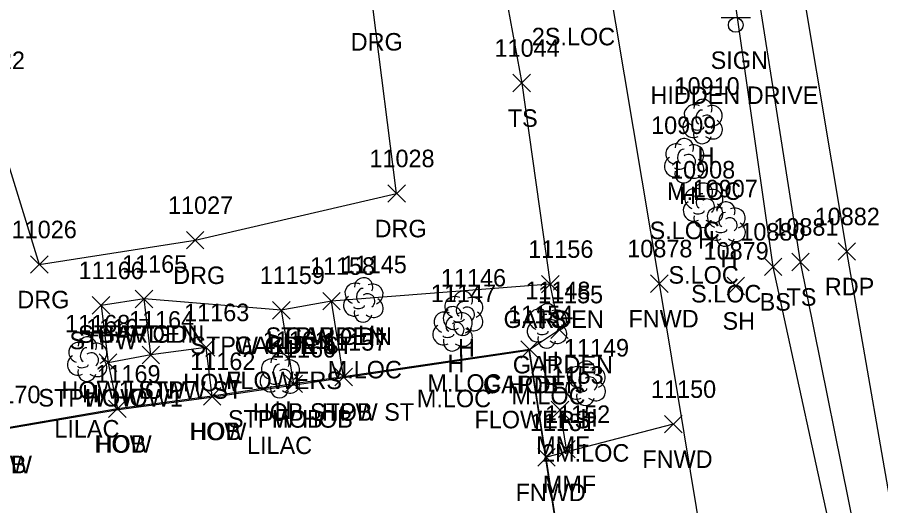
# Model space of a CAD drawing. Extents: x 1439173 to 1457902, y 641926 to 659889.
# Drawn here: x 1447939 to 1448037.6, y 647834.8 to 647890.5 of the extents above; entities that cross this region are included whole.
import ezdxf

# ---------------------------------------------------------------- set-up
doc = ezdxf.new("R2010")
doc.units = 0
for name, color, linetype in [('L_A', 7, 'Continuous'), ('L_C', 7, 'Continuous'), ('L_I', 7, 'Continuous'), ('L_TIC', 7, 'Continuous'), ('LAPB', 7, 'Continuous'), ('LBC', 7, 'Continuous'), ('LBF', 7, 'Continuous'), ('LDEFAULT', 7, 'Continuous'), ('LELB', 7, 'Continuous'), ('Level 5', 7, 'Continuous'), ('LFNC', 7, 'Continuous'), ('LTD', 7, 'Continuous'), ('P_A', 7, 'Continuous'), ('P_I', 7, 'Continuous'), ('P_TIC', 7, 'Continuous'), ('PET', 7, 'Continuous'), ('R_A', 7, 'Continuous'), ('R_I', 7, 'Continuous'), ('R_TIC', 7, 'Continuous'), ('RDG', 7, 'Continuous'), ('S_A', 7, 'Continuous'), ('S_C', 7, 'Continuous'), ('SSGN', 7, 'Continuous')]:
    doc.layers.add(name, color=color, linetype=linetype)

msp = doc.modelspace()

# ---------------------------------------------------------------- linework, layer by layer
at = {"layer": 'L_TIC'}
for points in [[(1447995.635, 647882.037), (1447997.635, 647884.037)], [(1447997.635, 647882.037), (1447995.635, 647884.037)], [(1448027.47, 647861.617), (1448029.47, 647863.617)], [(1448029.47, 647861.617), (1448027.47, 647863.617)], [(1448024.361, 647861.057), (1448026.361, 647863.057)], [(1448026.361, 647861.057), (1448024.361, 647863.057)], [(1447998.894, 647859.086), (1448000.894, 647861.086)], [(1448000.894, 647859.086), (1447998.894, 647861.086)], [(1447998.894, 647859.086), (1448000.894, 647861.086)], [(1448000.894, 647859.086), (1447998.894, 647861.086)], [(1448011.361, 647859.144), (1448013.361, 647861.144)], [(1448013.361, 647859.144), (1448011.361, 647861.144)], [(1448020.082, 647858.883), (1448022.082, 647860.883)], [(1448022.082, 647858.883), (1448020.082, 647860.883)], [(1447952.5, 647857.39), (1447954.5, 647859.39)], [(1447954.5, 647857.39), (1447952.5, 647859.39)], [(1447952.5, 647857.39), (1447954.5, 647859.39)], [(1447954.5, 647857.39), (1447952.5, 647859.39)], [(1447947.587, 647856.658), (1447949.587, 647858.658)], [(1447949.587, 647856.658), (1447947.587, 647858.658)], [(1447973.908, 647857.148), (1447975.908, 647859.148)], [(1447975.908, 647857.148), (1447973.908, 647859.148)], [(1447973.908, 647857.148), (1447975.908, 647859.148)], [(1447975.908, 647857.148), (1447973.908, 647859.148)], [(1447968.179, 647856.104), (1447970.179, 647858.104)], [(1447970.179, 647856.104), (1447968.179, 647858.104)], [(1447968.179, 647856.104), (1447970.179, 647858.104)], [(1447970.179, 647856.104), (1447968.179, 647858.104)], [(1447999.948, 647853.897), (1448001.948, 647855.897)], [(1448001.948, 647853.897), (1447999.948, 647855.897)], [(1447959.589, 647851.859), (1447961.589, 647853.859)], [(1447961.589, 647851.859), (1447959.589, 647853.859)], [(1447996.538, 647851.629), (1447998.538, 647853.629)], [(1447998.538, 647851.629), (1447996.538, 647853.629)], [(1447996.538, 647851.629), (1447998.538, 647853.629)], [(1447998.538, 647851.629), (1447996.538, 647853.629)], [(1447953.285, 647851.001), (1447955.285, 647853.001)], [(1447955.285, 647851.001), (1447953.285, 647853.001)], [(1447953.285, 647851.001), (1447955.285, 647853.001)], [(1447955.285, 647851.001), (1447953.285, 647853.001)], [(1447948.391, 647850.118), (1447950.391, 647852.118)], [(1447950.391, 647850.118), (1447948.391, 647852.118)], [(1447948.391, 647850.118), (1447950.391, 647852.118)], [(1447950.391, 647850.118), (1447948.391, 647852.118)], [(1447975.299, 647848.495), (1447977.299, 647850.495)], [(1447977.299, 647848.495), (1447975.299, 647850.495)], [(1447975.299, 647848.495), (1447977.299, 647850.495)], [(1447977.299, 647848.495), (1447975.299, 647850.495)], [(1447969.59, 647847.703), (1447971.59, 647849.703)], [(1447971.59, 647847.703), (1447969.59, 647849.703)], [(1447969.59, 647847.703), (1447971.59, 647849.703)], [(1447971.59, 647847.703), (1447969.59, 647849.703)], [(1447960.281, 647846.282), (1447962.281, 647848.282)], [(1447962.281, 647846.282), (1447960.281, 647848.282)], [(1447960.281, 647846.282), (1447962.281, 647848.282)], [(1447962.281, 647846.282), (1447960.281, 647848.282)], [(1447949.459, 647844.847), (1447951.459, 647846.847)], [(1447951.459, 647844.847), (1447949.459, 647846.847)], [(1447949.459, 647844.847), (1447951.459, 647846.847)], [(1447951.459, 647844.847), (1447949.459, 647846.847)], [(1448000.008, 647844.717), (1448002.008, 647846.717)], [(1448002.008, 647844.717), (1448000.008, 647846.717)], [(1448012.949, 647843.1), (1448014.949, 647845.1)], [(1448014.949, 647843.1), (1448012.949, 647845.1)], [(1448000.755, 647840.244), (1448002.755, 647842.244)], [(1448002.755, 647840.244), (1448000.755, 647842.244)], [(1447998.471, 647839.319), (1448000.471, 647841.319)], [(1448000.471, 647839.319), (1447998.471, 647841.319)]]:
    msp.add_lwpolyline(points, dxfattribs=at)
at = {"layer": 'LAPB'}
for points in [[(1447997.538, 647852.629), (1448000.948, 647854.897), (1447999.894, 647860.086), (1447974.908, 647858.148)], [(1447969.179, 647857.104), (1447953.5, 647858.39)]]:
    msp.add_lwpolyline(points, dxfattribs=at)
at = {"layer": 'LBC'}
for points in [[(1447924.081, 647832.832), (1447925.908, 647820.917), (1447944.545, 647823.56), (1447950.365, 647824.545), (1447965.89, 647826.977), (1447966.409, 647822.323), (1448001.356, 647827.725), (1447997.538, 647852.629), (1447976.299, 647849.495), (1447970.59, 647848.703), (1447961.281, 647847.282), (1447950.459, 647845.847), (1447936.778, 647843.493)], [(1447961.281, 647847.282), (1447960.589, 647852.859), (1447954.285, 647852.001), (1447949.391, 647851.118), (1447950.459, 647845.847)]]:
    msp.add_lwpolyline(points, dxfattribs=at)
at = {"layer": 'LBF'}
for points in [[(1447954.285, 647852.001), (1447953.5, 647858.39), (1447948.587, 647857.658), (1447949.391, 647851.118)], [(1447976.299, 647849.495), (1447974.908, 647858.148), (1447969.179, 647857.104), (1447970.59, 647848.703)]]:
    msp.add_lwpolyline(points, dxfattribs=at)
at = {"layer": 'LDEFAULT'}
msp.add_lwpolyline([(1448001.755, 647841.244), (1448001.008, 647845.717)], dxfattribs=at)
at = {"layer": 'LELB'}
for points in [[(1447986.124, 647930.642), (1447991.311, 647911.967), (1447996.635, 647883.037), (1447999.894, 647860.086)], [(1448041.302, 647775.223), (1448032.836, 647827.656), (1448025.361, 647862.057), (1448019.415, 647903.555), (1448015.095, 647929.643)], [(1448069.876, 647454.508), (1448081.922, 647458.762), (1448094.877, 647461.429), (1448096.309, 647467.374), (1448089.207, 647512.687), (1448082.673, 647551.235), (1448072.729, 647610.272), (1448064.942, 647660.74), (1448053.738, 647723.051), (1448045.088, 647774.776), (1448035.509, 647827.801), (1448028.47, 647862.617), (1448021.91, 647904.288), (1448017.857, 647930.035)]]:
    msp.add_lwpolyline(points, dxfattribs=at)
at = {"layer": 'Level 5'}
for p, q in [((1447961.194, 647847.188), (1447997.455, 647852.535)), ((1447997.455, 647852.535), (1448001.241, 647827.824)), ((1447950.579, 647845.789), (1447961.194, 647847.188)), ((1447936.696, 647843.401), (1447950.579, 647845.789))]:
    msp.add_line(p, q, dxfattribs=at)
at = {"layer": 'LFNC'}
for points in [[(1448027.027, 647773.345), (1448018.716, 647821.691), (1448012.361, 647860.144), (1448005.398, 647901.708), (1448001.196, 647921.105), (1447998.302, 647938.833), (1447996.585, 647947.068)], [(1448013.949, 647844.1), (1447999.471, 647840.319)]]:
    msp.add_lwpolyline(points, dxfattribs=at)
at = {"layer": 'LTD'}
for p, q in [((1448017.281, 647878.7), (1448017.281, 647878.7)), ((1448017.281, 647878.7), (1448017.281, 647878.7)), ((1448015.17, 647874.22), (1448015.17, 647874.22)), ((1448015.17, 647874.22), (1448015.17, 647874.22)), ((1448017.327, 647869.141), (1448017.327, 647869.141)), ((1448017.327, 647869.141), (1448017.327, 647869.141)), ((1448019.906, 647866.996), (1448019.906, 647866.996)), ((1448019.906, 647866.996), (1448019.906, 647866.996)), ((1447978.532, 647858.332), (1447978.532, 647858.332)), ((1447978.532, 647858.332), (1447978.532, 647858.332)), ((1447989.918, 647856.806), (1447989.918, 647856.806)), ((1447989.918, 647856.806), (1447989.918, 647856.806)), ((1447999.505, 647855.368), (1447999.505, 647855.368)), ((1447999.505, 647855.368), (1447999.505, 647855.368)), ((1447988.72, 647855.037), (1447988.72, 647855.037)), ((1447988.72, 647855.037), (1447988.72, 647855.037)), ((1447946.984, 647851.579), (1447946.984, 647851.579)), ((1447946.984, 647851.579), (1447946.984, 647851.579)), ((1447968.988, 647849.692), (1447968.988, 647849.692)), ((1447968.988, 647849.692), (1447968.988, 647849.692)), ((1448003.919, 647848.826), (1448003.919, 647848.826)), ((1448003.919, 647848.826), (1448003.919, 647848.826))]:
    msp.add_line(p, q, dxfattribs=at)
for centre in [(1448017.328, 647880.134), (1448015.217, 647875.654), (1448017.374, 647870.575), (1448019.953, 647868.43), (1447978.578, 647859.766), (1447989.965, 647858.24), (1447988.767, 647856.471), (1447999.552, 647856.802), (1447947.031, 647853.013), (1447969.035, 647851.126), (1448003.966, 647850.26)]:
    msp.add_arc(centre, 1.047, 335.52715, 180.95627, dxfattribs=at)
for centre, major_axis, ratio, start_param, end_param in [((1448016.489, 647879.366), (1.21, -0.512), 0.895232, 1.570796, 4.712389), ((1448017.073, 647879.158), (-0.208, -0.792), 0.645439, 3.141593, 6.283185), ((1448018.323, 647879.283), (-1.141, -0.483), 0.949671, 1.570796, 4.712389), ((1448016.198, 647877.991), (0.584, -1.042), 0.959034, 3.141593, 6.283185), ((1448017.781, 647878.533), (-0.5, 0.667), 0.989748, 3.141593, 6.283185), ((1448016.823, 647877.95), (-0.625, -0.083), 0.423636, 0, 3.141593), ((1448018.281, 647877.867), (-1.09, 0.792), 0.841452, 1.570796, 4.712389), ((1448017.281, 647877.2), (0.265, 1.061), 0.942809, 1.570796, 4.712389), ((1448014.379, 647874.887), (1.21, -0.512), 0.895232, 1.570796, 4.712389), ((1448016.212, 647874.804), (-1.141, -0.483), 0.949671, 1.570796, 4.712389), ((1448014.962, 647874.679), (-0.208, -0.792), 0.645439, 3.141593, 6.283185), ((1448014.087, 647873.512), (0.584, -1.042), 0.959034, 3.141593, 6.283185), ((1448015.671, 647874.054), (-0.5, 0.667), 0.989748, 3.141593, 6.283185), ((1448016.171, 647873.387), (-1.09, 0.792), 0.841452, 1.570796, 4.712389), ((1448014.712, 647873.47), (-0.625, -0.083), 0.423636, 0, 3.141593), ((1448015.171, 647872.72), (0.265, 1.061), 0.942809, 1.570796, 4.712389), ((1448016.535, 647869.808), (1.21, -0.512), 0.895232, 1.570796, 4.712389), ((1448018.369, 647869.725), (-1.141, -0.483), 0.949671, 1.570796, 4.712389), ((1448017.119, 647869.599), (-0.208, -0.792), 0.645439, 3.141593, 6.283185), ((1448016.244, 647868.433), (0.584, -1.042), 0.959034, 3.141593, 6.283185), ((1448017.827, 647868.975), (-0.5, 0.667), 0.989748, 3.141593, 6.283185), ((1448018.327, 647868.308), (-1.09, 0.792), 0.841452, 1.570796, 4.712389), ((1448016.869, 647868.391), (-0.625, -0.083), 0.423636, 0, 3.141593), ((1448019.114, 647867.662), (1.21, -0.512), 0.895232, 1.570796, 4.712389), ((1448019.698, 647867.454), (-0.208, -0.792), 0.645439, 3.141593, 6.283185), ((1448020.948, 647867.579), (-1.141, -0.483), 0.949671, 1.570796, 4.712389), ((1448017.327, 647867.641), (0.265, 1.061), 0.942809, 1.570796, 4.712389), ((1448018.823, 647866.287), (0.584, -1.042), 0.959034, 3.141593, 6.283185), ((1448020.406, 647866.829), (-0.5, 0.667), 0.989748, 3.141593, 6.283185), ((1448019.448, 647866.246), (-0.625, -0.083), 0.423636, 0, 3.141593), ((1448020.906, 647866.162), (-1.09, 0.792), 0.841452, 1.570796, 4.712389), ((1448019.906, 647865.496), (0.265, 1.061), 0.942809, 1.570796, 4.712389), ((1447977.74, 647858.998), (1.21, -0.512), 0.895232, 1.570796, 4.712389), ((1447979.573, 647858.915), (-1.141, -0.483), 0.949671, 1.570796, 4.712389), ((1447978.323, 647858.79), (-0.208, -0.792), 0.645439, 3.141593, 6.283185), ((1447977.448, 647857.623), (0.584, -1.042), 0.959034, 3.141593, 6.283185), ((1447979.032, 647858.165), (-0.5, 0.667), 0.989748, 3.141593, 6.283185), ((1447979.532, 647857.499), (-1.09, 0.792), 0.841452, 1.570796, 4.712389), ((1447989.126, 647857.472), (1.21, -0.512), 0.895232, 1.570796, 4.712389), ((1447990.959, 647857.389), (-1.141, -0.483), 0.949671, 1.570796, 4.712389), ((1447978.073, 647857.582), (-0.625, -0.083), 0.423636, 0, 3.141593), ((1447989.709, 647857.264), (-0.208, -0.792), 0.645439, 3.141593, 6.283185), ((1447990.418, 647856.639), (-0.5, 0.667), 0.989748, 3.141593, 6.283185), ((1447998.713, 647856.034), (1.21, -0.512), 0.895232, 1.570796, 4.712389), ((1448000.546, 647855.951), (-1.141, -0.483), 0.949671, 1.570796, 4.712389), ((1447978.532, 647856.832), (0.265, 1.061), 0.942809, 1.570796, 4.712389), ((1447987.929, 647855.704), (1.21, -0.512), 0.895232, 1.570796, 4.712389), ((1447988.835, 647856.097), (0.584, -1.042), 0.959034, 3.141593, 6.283185), ((1447988.512, 647855.495), (-0.208, -0.792), 0.645439, 3.141593, 6.283185), ((1447989.762, 647855.621), (-1.141, -0.483), 0.949671, 1.570796, 4.712389), ((1447990.918, 647855.973), (-1.09, 0.792), 0.841452, 1.570796, 4.712389), ((1447999.296, 647855.826), (-0.208, -0.792), 0.645439, 3.141593, 6.283185), ((1447987.637, 647854.329), (0.584, -1.042), 0.959034, 3.141593, 6.283185), ((1447989.22, 647854.87), (-0.5, 0.667), 0.989748, 3.141593, 6.283185), ((1447989.918, 647855.306), (0.265, 1.061), 0.942809, 1.570796, 4.712389), ((1447989.46, 647856.056), (-0.625, -0.083), 0.423636, 0, 3.141593), ((1447998.422, 647854.659), (0.584, -1.042), 0.959034, 3.141593, 6.283185), ((1448000.005, 647855.201), (-0.5, 0.667), 0.989748, 3.141593, 6.283185), ((1448000.505, 647854.535), (-1.09, 0.792), 0.841452, 1.570796, 4.712389), ((1447988.262, 647854.287), (-0.625, -0.083), 0.423636, 0, 3.141593), ((1447989.72, 647854.204), (-1.09, 0.792), 0.841452, 1.570796, 4.712389), ((1447999.047, 647854.618), (-0.625, -0.083), 0.423636, 0, 3.141593), ((1447946.192, 647852.245), (1.21, -0.512), 0.895232, 1.570796, 4.712389), ((1447948.026, 647852.162), (-1.141, -0.483), 0.949671, 1.570796, 4.712389), ((1447988.721, 647853.537), (0.265, 1.061), 0.942809, 1.570796, 4.712389), ((1447999.505, 647853.868), (0.265, 1.061), 0.942809, 1.570796, 4.712389), ((1447946.776, 647852.037), (-0.208, -0.792), 0.645439, 3.141593, 6.283185), ((1447947.484, 647851.412), (-0.5, 0.667), 0.989748, 3.141593, 6.283185), ((1447945.901, 647850.87), (0.584, -1.042), 0.959034, 3.141593, 6.283185), ((1447947.984, 647850.746), (-1.09, 0.792), 0.841452, 1.570796, 4.712389), ((1447968.196, 647850.358), (1.21, -0.512), 0.895232, 1.570796, 4.712389), ((1447970.03, 647850.275), (-1.141, -0.483), 0.949671, 1.570796, 4.712389), ((1447946.526, 647850.829), (-0.625, -0.083), 0.423636, 0, 3.141593), ((1447968.78, 647850.15), (-0.208, -0.792), 0.645439, 3.141593, 6.283185), ((1447969.488, 647849.525), (-0.5, 0.667), 0.989748, 3.141593, 6.283185), ((1448003.127, 647849.493), (1.21, -0.512), 0.895232, 1.570796, 4.712389), ((1448004.96, 647849.41), (-1.141, -0.483), 0.949671, 1.570796, 4.712389), ((1447946.984, 647850.079), (0.265, 1.061), 0.942809, 1.570796, 4.712389), ((1447967.905, 647848.983), (0.584, -1.042), 0.959034, 3.141593, 6.283185), ((1447969.988, 647848.859), (-1.09, 0.792), 0.841452, 1.570796, 4.712389), ((1448003.71, 647849.284), (-0.208, -0.792), 0.645439, 3.141593, 6.283185), ((1448004.419, 647848.66), (-0.5, 0.667), 0.989748, 3.141593, 6.283185), ((1447968.988, 647848.192), (0.265, 1.061), 0.942809, 1.570796, 4.712389), ((1447968.53, 647848.942), (-0.625, -0.083), 0.423636, 0, 3.141593), ((1448002.836, 647848.118), (0.584, -1.042), 0.959034, 3.141593, 6.283185), ((1448004.919, 647847.993), (-1.09, 0.792), 0.841452, 1.570796, 4.712389), ((1448003.919, 647847.326), (0.265, 1.061), 0.942809, 1.570796, 4.712389), ((1448003.461, 647848.076), (-0.625, -0.083), 0.423636, 0, 3.141593)]:
    msp.add_ellipse(centre, major_axis=major_axis, ratio=ratio, start_param=start_param, end_param=end_param, dxfattribs=at)
at = {"layer": 'P_TIC'}
for points in [[(1448032.768, 647862.806), (1448034.768, 647864.806)], [(1448034.768, 647862.806), (1448032.768, 647864.806)]]:
    msp.add_lwpolyline(points, dxfattribs=at)
at = {"layer": 'PET'}
msp.add_lwpolyline([(1448100.59, 647461.997), (1448092.576, 647512.264), (1448085.689, 647552.287), (1448076.109, 647611.13), (1448066.629, 647666.987), (1448057.216, 647723.264), (1448048.803, 647775.438), (1448039.957, 647828.218), (1448033.768, 647863.806), (1448026.876, 647905.012), (1448021.402, 647936.058), (1448017.507, 647960.408), (1448010.886, 648001.492)], dxfattribs=at)
at = {"layer": 'R_TIC'}
for points in [[(1447981.345, 647869.43), (1447983.345, 647871.43)], [(1447983.345, 647869.43), (1447981.345, 647871.43)], [(1447958.341, 647864.098), (1447960.341, 647866.098)], [(1447960.341, 647864.098), (1447958.341, 647866.098)], [(1447940.543, 647861.325), (1447942.543, 647863.325)], [(1447942.543, 647861.325), (1447940.543, 647863.325)]]:
    msp.add_lwpolyline(points, dxfattribs=at)
at = {"layer": 'RDG'}
msp.add_lwpolyline([(1447898.242, 647862.12), (1447895.412, 647881.453), (1447919.36, 647883.518), (1447935.564, 647881.631), (1447941.543, 647862.325), (1447959.341, 647865.098), (1447982.345, 647870.43), (1447979.618, 647891.742), (1447976.908, 647907.885), (1447950.855, 647904.772), (1447926.688, 647901.645), (1447893.627, 647897.323)], dxfattribs=at)
at = {"layer": 'SSGN'}
for p, q in [((1448019.429, 647890.499), (1448022.762, 647890.499)), ((1448021.076, 647889.665), (1448021.076, 647889.665))]:
    msp.add_line(p, q, dxfattribs=at)
msp.add_circle((1448021.076, 647889.665), 0.833, dxfattribs=at)

# ---------------------------------------------------------------- texts
at = {"layer": 'L_A'}
for s, p in [('TS', (1447995.044, 647878.037)), ('H', (1448016.714, 647873.7)), ('H', (1448014.604, 647869.22)), ('H', (1448016.76, 647864.141)), ('H', (1448019.339, 647861.996)), ('TS', (1448026.879, 647857.617)), ('BS', (1448023.802, 647857.057)), ('GARDEN', (1447994.563, 647855.086)), ('TS', (1447998.304, 647855.086)), ('FNWD', (1448008.825, 647855.144)), ('SH', (1448019.57, 647854.883)), ('STPW GDN', (1447945.98, 647853.39)), ('GARDEN', (1447948.169, 647853.39)), ('H', (1447977.965, 647853.332)), ('STPW', (1447944.981, 647852.658)), ('STPW GDN', (1447967.388, 647853.148)), ('GARDEN', (1447969.577, 647853.148)), ('STPW GDN ST', (1447958.793, 647852.104)), ('GARDEN', (1447963.849, 647852.104)), ('H', (1447989.351, 647851.806)), ('H', (1447998.938, 647850.368)), ('H', (1447988.153, 647850.037)), ('GARDEN', (1447995.617, 647849.897)), ('HOW', (1447957.975, 647847.859)), ('GARDEN', (1447992.208, 647847.629)), ('HOB', (1447995.042, 647847.629)), ('HOW1 STPW ST', (1447944.073, 647847.001)), ('H', (1447946.417, 647846.579)), ('HOW', (1447951.671, 647847.001)), ('STPW HOW1', (1447941.438, 647846.118)), ('HOW', (1447946.776, 647846.118)), ('HOB STPW ST', (1447965.929, 647844.495)), ('H', (1447968.421, 647844.692)), ('HOB', (1447973.803, 647844.495)), ('STPW HOB', (1447963.086, 647843.703)), ('HOB', (1447968.094, 647843.703)), ('H', (1448003.352, 647843.826)), ('HOW', (1447958.666, 647842.282)), ('HOB', (1447958.784, 647842.282)), ('HOW', (1447947.845, 647840.847)), ('HOB', (1447947.963, 647840.847)), ('MMF', (1447998.292, 647840.717)), ('HOW', (1447934.164, 647838.493)), ('HOB', (1447934.282, 647838.493)), ('FNWD', (1448010.413, 647839.1)), ('MMF', (1447999.039, 647836.244)), ('FNWD', (1447995.935, 647835.319))]:
    msp.add_text(s, height=2, dxfattribs=at).set_placement(p)
at = {"layer": 'L_C'}
for s, p in [('2S.LOC', (1447997.785, 647887.338)), ('M.LOC', (1448013.226, 647869.7)), ('S.LOC', (1448011.241, 647865.22)), ('S.LOC', (1448013.398, 647860.141)), ('S.LOC', (1448015.977, 647857.996)), ('M.LOC', (1447974.477, 647849.332)), ('FLOWERS', (1447962.88, 647848.104)), ('M.LOC', (1447985.863, 647847.806)), ('M.LOC', (1447995.45, 647846.368)), ('M.LOC', (1447984.665, 647846.037)), ('FLOWERS', (1447991.239, 647843.629)), ('LILAC', (1447943.26, 647842.579)), ('LILAC', (1447965.264, 647840.692)), ('2M.LOC', (1447998.966, 647839.826))]:
    msp.add_text(s, height=2, dxfattribs=at).set_placement(p)
at = {"layer": 'L_I'}
for s, p in [('11044', (1447993.533, 647886.037)), ('11022', (1447932.462, 647884.631)), ('10910', (1448014.092, 647881.7)), ('10909', (1448011.415, 647877.22)), ('10908', (1448013.579, 647872.141)), ('10907', (1448016.158, 647869.996)), ('10881', (1448025.367, 647865.617)), ('10880', (1448021.605, 647865.057)), ('10878', (1448008.691, 647863.144)), ('11156', (1447997.382, 647863.086)), ('11156', (1447997.382, 647863.086)), ('10879', (1448017.404, 647862.883)), ('11165', (1447950.996, 647861.39)), ('11165', (1447950.996, 647861.39)), ('11158', (1447972.451, 647861.148)), ('11158', (1447972.451, 647861.148)), ('11145', (1447976.075, 647861.332)), ('11166', (1447946.028, 647860.658)), ('11159', (1447966.715, 647860.104)), ('11159', (1447966.715, 647860.104)), ('11146', (1447987.406, 647859.806)), ('11148', (1447997.048, 647858.368)), ('11147', (1447986.264, 647858.037)), ('11155', (1447998.491, 647857.897)), ('11163', (1447958.085, 647855.859)), ('11154', (1447995.082, 647855.629)), ('11154', (1447995.082, 647855.629)), ('11168', (1447944.48, 647854.579)), ('11164', (1447951.781, 647855.001)), ('11164', (1447951.781, 647855.001)), ('11167', (1447946.887, 647854.118)), ('11167', (1447946.887, 647854.118)), ('11161', (1447967.051, 647852.692)), ('11157', (1447973.842, 647852.495)), ('11157', (1447973.842, 647852.495)), ('11160', (1447968, 647851.703)), ('11160', (1447968, 647851.703)), ('11149', (1448001.454, 647851.826)), ('11162', (1447958.777, 647850.282)), ('11162', (1447958.777, 647850.282)), ('11169', (1447947.948, 647848.847)), ('11169', (1447947.948, 647848.847)), ('11153', (1447998.552, 647848.717)), ('11170', (1447934.235, 647846.493)), ('11170', (1447934.235, 647846.493)), ('11150', (1448011.405, 647847.1)), ('11152', (1447999.298, 647844.244)), ('11151', (1447997.581, 647843.319))]:
    msp.add_text(s, height=2, dxfattribs=at).set_placement(p)
at = {"layer": 'P_A'}
msp.add_text('RDP', height=2, dxfattribs=at).set_placement((1448031.256, 647858.806))
at = {"layer": 'P_I'}
msp.add_text('10882', height=2, dxfattribs=at).set_placement((1448030.099, 647866.806))
at = {"layer": 'R_A'}
for p in [(1447977.107, 647886.742), (1447979.833, 647865.43), (1447956.829, 647860.098), (1447939.032, 647857.325)]:
    msp.add_text('DRG', height=2, dxfattribs=at).set_placement(p)
at = {"layer": 'R_I'}
for s, p in [('11022', (1447932.462, 647884.631)), ('11028', (1447979.243, 647873.43)), ('11027', (1447956.238, 647868.098)), ('11026', (1447938.386, 647865.325))]:
    msp.add_text(s, height=2, dxfattribs=at).set_placement(p)
at = {"layer": 'S_A'}
msp.add_text('SIGN', height=2, dxfattribs=at).set_placement((1448018.214, 647884.645))
at = {"layer": 'S_C'}
msp.add_text('HIDDEN DRIVE', height=2, dxfattribs=at).set_placement((1448011.34, 647880.645))

doc.saveas('drawing.dxf')
